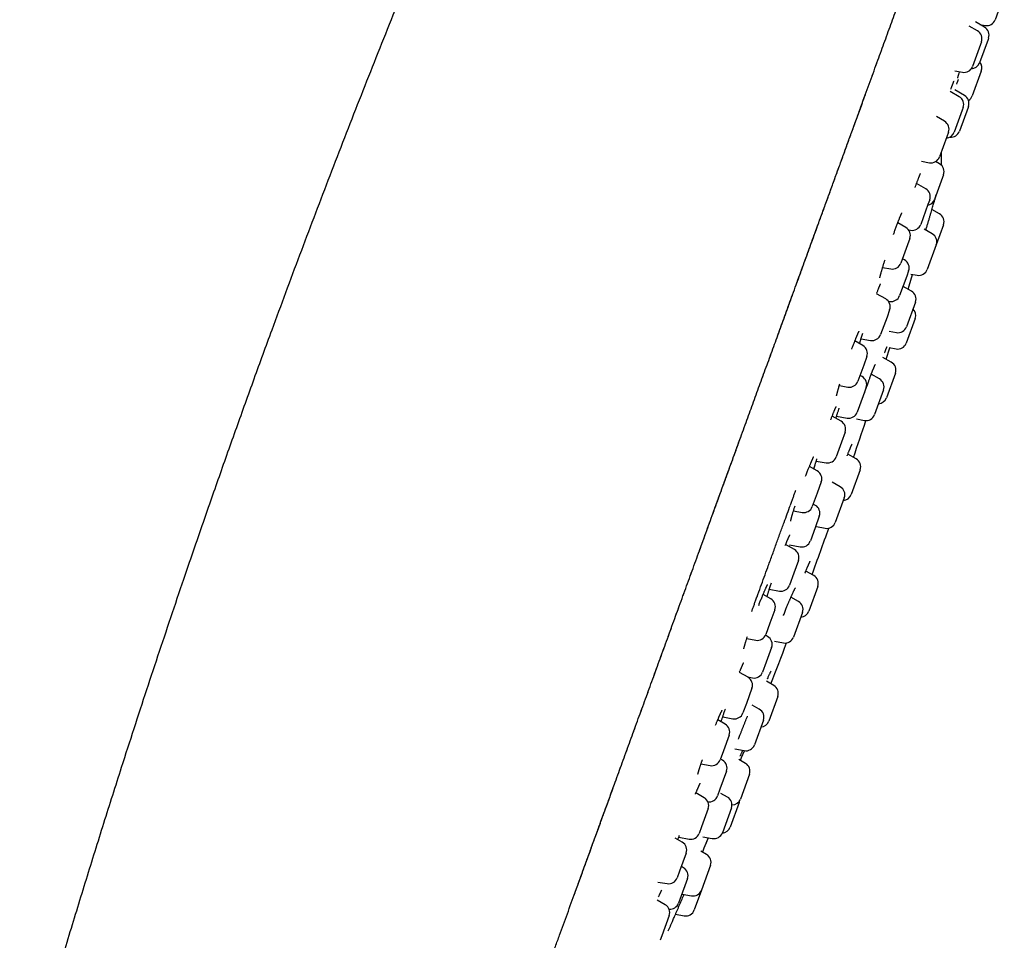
# Model space of a CAD drawing. Header units: millimetres. Extents: x 8 to 562, y 12 to 805.
# Tile 537 of 538: x 500 to 554, y 728 to 779. Entities that reach past the tile are written whole.
import ezdxf

# ---------------------------------------------------------------- set-up
doc = ezdxf.new("R2010")
doc.units = ezdxf.units.MM

msp = doc.modelspace()

# ---------------------------------------------------------------- linework, layer by layer
at = {"color": 7, "linetype": 'Continuous', "lineweight": 30}
for p, q in [((554.428, 780.073), (553.935, 778.718)), ((552.949, 778.096), (552.496, 778.358)), ((553.343, 778.3), (552.839, 778.591)), ((553.087, 778.448), (553.378, 778.397)), ((553.112, 777.336), (552.669, 776.119)), ((553.537, 777.626), (553.063, 776.324)), ((553.169, 777.492), (553.112, 777.336)), ((553.563, 777.696), (553.537, 777.626)), ((547.111, 775.614), (547.138, 775.687)), ((551.695, 775.872), (552.113, 775.798)), ((553.162, 775.863), (552.664, 774.497)), ((553.164, 775.87), (553.162, 775.863)), ((551.94, 774.447), (551.432, 774.74)), ((552.228, 774.506), (551.687, 774.819)), ((552.104, 773.689), (551.66, 772.47)), ((552.427, 773.845), (551.948, 772.529)), ((552.16, 773.843), (552.104, 773.689)), ((552.448, 773.902), (552.427, 773.845)), ((551.124, 773.081), (550.67, 773.344)), ((551.344, 772.477), (551.253, 772.226)), ((551.253, 772.226), (550.844, 771.105)), ((550.948, 770.641), (550.948, 771.39)), ((549.85, 770.86), (550.288, 770.783)), ((550.849, 770.717), (550.627, 770.844)), ((550.079, 769.333), (549.57, 769.627)), ((551.012, 769.959), (550.569, 768.74)), ((551.068, 770.113), (551.012, 769.959)), ((550.299, 768.729), (550.202, 768.464)), ((550.62, 768.851), (550.629, 768.877)), ((550.202, 768.464), (549.799, 767.356)), ((550.845, 767.944), (550.422, 768.182)), ((548.978, 767.184), (548.526, 767.445)), ((549.125, 767.056), (549.242, 767.035)), ((550.443, 766.839), (549.996, 767.091)), ((551.069, 767.337), (550.667, 766.232)), ((549.198, 766.58), (549.065, 766.218)), ((549.065, 766.218), (548.698, 765.208)), ((550.667, 766.232), (550.167, 764.859)), ((548.909, 765.386), (548.788, 765.456)), ((547.686, 764.966), (548.141, 764.886)), ((549.128, 764.782), (549.023, 764.492)), ((549.023, 764.492), (548.629, 763.409)), ((549.248, 764.606), (549.606, 764.539)), ((549.285, 763.657), (548.825, 763.916)), ((547.855, 763.223), (547.349, 763.515)), ((547.996, 763.101), (548.072, 763.088)), ((549.509, 763.05), (549.009, 761.677)), ((548.075, 762.619), (547.93, 762.22)), ((547.93, 762.22), (547.575, 761.246)), ((549.497, 762.14), (548.997, 760.767)), ((548.049, 761.431), (548.448, 761.357)), ((546.593, 760.632), (546.146, 760.89)), ((546.49, 761.018), (547.019, 760.925)), ((547.877, 759.881), (548.08, 760.514)), ((548.04, 760.521), (548.435, 760.447)), ((541.437, 760.023), (541.469, 760.113)), ((546.813, 760.028), (546.635, 759.541)), ((548.169, 759.716), (547.704, 759.977)), ((546.635, 759.541), (546.313, 758.655)), ((541.021, 758.88), (541.077, 759.036)), ((546.552, 758.911), (546.431, 758.98)), ((547.51, 758.782), (547.051, 759.04)), ((548.394, 759.109), (547.894, 757.737)), ((545.284, 758.417), (545.756, 758.334)), ((546.771, 758.307), (546.605, 757.85)), ((547.735, 758.175), (547.235, 756.802)), ((546.605, 757.85), (546.272, 756.934)), ((545.383, 756.432), (544.884, 756.721)), ((545.13, 756.715), (545.715, 756.612)), ((546.234, 756.564), (546.673, 756.482)), ((545.603, 755.828), (545.404, 755.282)), ((545.404, 755.282), (545.104, 754.455)), ((546.215, 754.349), (545.755, 754.608)), ((544.061, 753.676), (543.622, 753.93)), ((544.001, 754.23), (544.547, 754.134)), ((546.44, 753.742), (545.941, 752.369)), ((544.281, 753.072), (544.056, 752.453)), ((545.334, 752.802), (544.888, 753.053)), ((544.056, 752.453), (543.781, 751.699)), ((545.558, 752.195), (545.058, 750.822)), ((543.952, 751.77), (543.832, 751.839)), ((542.738, 751.464), (543.225, 751.378)), ((544.172, 751.166), (543.94, 750.526)), ((543.94, 750.526), (543.673, 749.793)), ((544.021, 750.591), (544.497, 750.502)), ((542.792, 749.311), (542.302, 749.594)), ((542.486, 749.487), (542.505, 749.548)), ((542.515, 749.577), (543.116, 749.471)), ((543.011, 748.707), (542.756, 748.005)), ((537.005, 747.847), (537.081, 748.056)), ((542.756, 748.005), (542.512, 747.334)), ((543.859, 747.875), (543.42, 748.122)), ((544.084, 747.268), (543.584, 745.895)), ((536.61, 746.762), (536.667, 746.918)), ((541.48, 746.584), (541.052, 746.831)), ((541.396, 747.111), (541.955, 747.013)), ((543.017, 746.438), (542.596, 746.675)), ((541.7, 745.98), (541.425, 745.226)), ((543.242, 745.831), (542.742, 744.458)), ((541.425, 745.226), (541.2, 744.607)), ((541.304, 744.493), (541.182, 744.564)), ((540.144, 744.374), (540.643, 744.286)), ((541.677, 744.232), (542.18, 744.138)), ((535.361, 743.331), (535.561, 743.879)), ((541.524, 743.889), (541.223, 743.063)), ((541.223, 743.063), (541.024, 742.516)), ((540.213, 742.227), (539.736, 742.502)), ((540.18, 742.246), (540.468, 742.195)), ((541.64, 741.777), (541.234, 742.005)), ((540.433, 741.623), (540.121, 740.766)), ((541.865, 741.17), (541.365, 739.797)), ((540.121, 740.766), (539.933, 740.25)), ((540.841, 740.458), (540.451, 740.677)), ((538.948, 739.628), (538.533, 739.868)), ((538.807, 740.029), (539.377, 739.928)), ((541.065, 739.851), (540.565, 738.478)), ((539.168, 739.024), (538.846, 738.139)), ((533.471, 738.136), (533.523, 738.28)), ((538.846, 738.139), (538.668, 737.651)), ((539.486, 738.255), (540.004, 738.158)), ((537.603, 737.42), (538.112, 737.33)), ((538.803, 737.621), (538.682, 737.69)), ((540.066, 737.453), (539.698, 737.659)), ((533.087, 737.081), (533.143, 737.237)), ((539.023, 737.017), (538.658, 736.015)), ((540.291, 736.846), (539.791, 735.473)), ((537.781, 735.545), (537.319, 735.812)), ((537.454, 735.734), (537.461, 735.753)), ((538.658, 736.015), (538.523, 735.644)), ((539.067, 735.583), (538.713, 735.782)), ((539.722, 735.285), (539.223, 733.912)), ((538.001, 734.941), (537.636, 733.939)), ((539.291, 734.976), (538.791, 733.603)), ((537.636, 733.939), (537.501, 733.568)), ((536.563, 733.076), (536.163, 733.307)), ((536.368, 733.348), (536.945, 733.247)), ((537.711, 733.38), (538.229, 733.283)), ((537.891, 733.017), (537.9, 733.042)), ((536.783, 732.472), (536.415, 731.462)), ((537.908, 732.401), (537.592, 732.579)), ((536.415, 731.462), (536.283, 731.099)), ((536.634, 731.662), (536.514, 731.732)), ((538.133, 731.794), (537.633, 730.421)), ((535.212, 730.868), (535.727, 730.778)), ((536.854, 731.058), (536.434, 729.903)), ((537.633, 730.421), (537.231, 729.316)), ((535.621, 729.61), (535.175, 729.868)), ((536.434, 729.903), (536.354, 729.686)), ((536.567, 730.195), (537.071, 730.101)), ((535.841, 729.006), (535.429, 727.875)), ((536.19, 729.085), (536.669, 728.996)), ((535.786, 728.154), (535.903, 728.42)), ((535.903, 728.419), (535.913, 728.445)), ((535.429, 727.875), (535.341, 727.634))]:
    msp.add_line(p, q, dxfattribs=at)
at = {"color": 7, "linetype": 'Continuous', "lineweight": 30, "flags": 128}
for points in [[(550.629, 768.877), (550.649, 768.948), (550.667, 769.008)], [(549.099, 763.761), (549.155, 763.944), (549.352, 764.586)], [(541.776, 749.612), (541.776, 749.611), (541.775, 749.612)], [(539.792, 737.606), (539.861, 737.778), (540.014, 738.156)]]:
    msp.add_lwpolyline(points, dxfattribs=at)
at = {"color": 7, "linetype": 'Continuous', "lineweight": 30}
for centre, radius, start, end in [((553.465, 778.889), 0.5, 260, 340), ((552.699, 777.663), 0.5, 340, 60), ((553.093, 777.867), 0.5, 340, 60), ((552.593, 776.495), 0.5, 271.0961, 340), ((552.694, 776.041), 0.5, 340, 40), ((552.2, 776.29), 0.5, 260, 340), ((551.69, 774.014), 0.5, 340, 60), ((551.978, 774.073), 0.5, 340, 60), ((552.194, 774.668), 0.5, 300.7188, 340), ((550.874, 772.648), 0.5, 340, 60), ((551.191, 772.641), 0.5, 273.5782, 340), ((551.478, 772.7), 0.5, 264.584, 340), ((550.374, 771.276), 0.5, 260, 340), ((550.599, 770.284), 0.5, 340, 60), ((549.829, 768.9), 0.5, 340, 60), ((550.099, 768.911), 0.5, 280, 340), ((550.599, 767.508), 0.5, 340, 60.5852), ((548.728, 766.751), 0.5, 340, 60), ((549.329, 767.527), 0.5, 260, 340), ((550.197, 766.403), 0.5, 340, 60.5852), ((548.659, 764.953), 0.5, 340, 60), ((548.228, 765.379), 0.5, 260, 340), ((549.698, 765.03), 0.5, 259.4148, 340), ((549.039, 763.221), 0.5, 340, 60.5852), ((547.605, 762.79), 0.5, 340, 60), ((548.159, 763.58), 0.5, 260, 340), ((549.027, 762.311), 0.5, 340, 46.4218), ((548.539, 761.848), 0.5, 259.4148, 340), ((547.105, 761.417), 0.5, 260, 340), ((546.343, 760.199), 0.5, 340, 60), ((548.527, 760.938), 0.5, 259.3406, 340), ((547.924, 759.28), 0.5, 340, 60.6594), ((546.302, 758.478), 0.5, 340, 60), ((547.265, 758.346), 0.5, 340, 60.5852), ((545.843, 758.826), 0.5, 260, 340), ((547.424, 757.908), 0.5, 273.5782, 340), ((545.802, 757.105), 0.5, 260, 340), ((240.932, 858.688), 322.456, 341.13612, 341.51909), ((546.765, 756.973), 0.5, 259.4148, 340), ((545.133, 755.999), 0.5, 340, 60), ((544.634, 754.626), 0.5, 260, 340), ((545.97, 753.913), 0.5, 340, 60.6594), ((543.811, 753.243), 0.5, 340, 60), ((545.088, 752.366), 0.5, 340, 60.5852), ((545.471, 752.54), 0.5, 273.5782, 340), ((543.311, 751.87), 0.5, 260, 340), ((543.702, 751.337), 0.5, 340, 60), ((240.932, 858.688), 322.456, 339.91003, 340.39732), ((544.588, 750.993), 0.5, 259.4148, 340), ((543.203, 749.964), 0.5, 260, 340), ((542.542, 748.878), 0.5, 340, 60), ((543.614, 747.439), 0.5, 340, 60.6594), ((542.042, 747.505), 0.5, 260, 340), ((541.23, 746.151), 0.5, 340, 60), ((542.772, 746.002), 0.5, 340, 60.5852), ((543.114, 746.066), 0.5, 273.5782, 340), ((540.73, 744.778), 0.5, 260, 340), ((541.054, 744.06), 0.5, 340, 60), ((542.272, 744.629), 0.5, 259.4148, 340), ((240.932, 858.688), 322.456, 338.75911, 339.19134), ((540.554, 742.687), 0.5, 260, 340), ((539.963, 741.794), 0.5, 340, 60), ((541.395, 741.341), 0.5, 340, 60.6594), ((539.463, 740.421), 0.5, 260, 340), ((540.595, 740.022), 0.5, 340, 60.5852), ((538.698, 739.195), 0.5, 340, 60), ((540.895, 739.969), 0.5, 273.5782, 340), ((540.096, 738.649), 0.5, 259.4148, 340), ((538.198, 737.822), 0.5, 260, 340), ((538.553, 737.188), 0.5, 340, 60), ((539.821, 737.017), 0.5, 340, 60.6594), ((537.531, 735.112), 0.5, 340, 60), ((538.053, 735.815), 0.5, 262.2681, 340), ((538.821, 735.147), 0.5, 340, 60.5852), ((539.321, 735.644), 0.5, 269.9912, 340), ((539.253, 735.456), 0.5, 340, 351.5362), ((537.031, 733.739), 0.5, 260, 340), ((538.321, 733.774), 0.5, 259.4148, 340), ((538.753, 734.083), 0.5, 273.5252, 340), ((536.313, 732.643), 0.5, 340, 60), ((240.932, 858.688), 322.456, 336.96774, 337.06214), ((537.663, 731.965), 0.5, 340, 60.5852), ((536.384, 731.229), 0.5, 340, 60), ((535.814, 731.27), 0.5, 260, 340), ((537.163, 730.592), 0.5, 259.4148, 340), ((535.371, 729.177), 0.5, 340, 60), ((535.884, 729.857), 0.5, 264.5629, 340), ((536.761, 729.487), 0.5, 259.4148, 340)]:
    msp.add_arc(centre, radius, start, end, dxfattribs=at)
for points, knots in [([(530.943, 803.349), (530.894, 803.24), (530.718, 802.851), (530.418, 802.186), (530.043, 801.355), (529.673, 800.529), (529.269, 799.625), (528.83, 798.641), (528.359, 797.577), (527.837, 796.395), (527.266, 795.092), (526.645, 793.664), (526.024, 792.228), (525.364, 790.687), (524.665, 789.043), (523.928, 787.297), (523.195, 785.543), (522.467, 783.787), (521.746, 782.032), (520.985, 780.164), (520.186, 778.183), (519.351, 776.088), (518.524, 773.994), (517.705, 771.896), (516.899, 769.807), (516.103, 767.724), (515.318, 765.649), (514.54, 763.569), (513.694, 761.279), (512.781, 758.779), (511.807, 756.069), (510.846, 753.356), (509.899, 750.643), (509.032, 748.123), (508.243, 745.796), (507.528, 743.662), (506.819, 741.522), (506.117, 739.374), (505.487, 737.422), (504.927, 735.668), (504.436, 734.115), (503.948, 732.56), (503.465, 731.005), (502.988, 729.453), (502.516, 727.906), (502.085, 726.476), (501.692, 725.163), (501.336, 723.965), (500.984, 722.77), (500.635, 721.574), (500.288, 720.377), (500.004, 719.39), (499.836, 718.802), (499.782, 718.615)], [0, 0, 0, 0, 0.00398, 0.014152, 0.024236, 0.034243, 0.044185, 0.057126, 0.07, 0.082835, 0.100008, 0.11722, 0.134533, 0.151971, 0.172862, 0.193852, 0.214895, 0.235946, 0.256957, 0.277891, 0.302915, 0.327865, 0.352775, 0.377679, 0.402609, 0.427133, 0.451689, 0.476268, 0.500863, 0.532744, 0.564619, 0.596472, 0.628283, 0.660035, 0.684943, 0.709848, 0.734782, 0.75978, 0.784874, 0.802871, 0.820906, 0.838952, 0.856979, 0.874958, 0.89286, 0.910657, 0.924549, 0.938368, 0.952145, 0.965914, 0.979706, 0.993553, 1, 1, 1, 1]), ([(539.71, 755.278), (539.842, 755.641), (540.098, 756.345), (540.478, 757.389), (540.85, 758.411), (541.221, 759.431), (541.593, 760.451), (541.963, 761.47), (542.345, 762.518), (542.736, 763.594), (543.139, 764.699), (543.54, 765.802), (543.941, 766.903), (544.295, 767.876), (544.603, 768.721), (544.864, 769.439), (545.125, 770.155), (545.385, 770.87), (545.644, 771.581), (545.889, 772.257), (546.122, 772.895), (546.341, 773.498), (546.56, 774.098), (546.777, 774.696), (546.993, 775.29), (547.208, 775.88), (547.416, 776.451), (547.616, 777.001), (547.809, 777.531), (548.001, 778.058), (548.191, 778.58), (548.379, 779.097), (548.562, 779.601), (548.741, 780.092), (548.915, 780.571), (549.088, 781.044), (549.258, 781.511), (549.426, 781.973), (549.592, 782.428), (549.755, 782.877), (549.919, 783.327), (550.082, 783.776), (550.245, 784.224), (550.405, 784.664), (550.562, 785.096), (550.716, 785.518), (550.867, 785.931), (551.013, 786.335), (551.157, 786.728), (551.296, 787.111), (551.432, 787.485), (551.564, 787.848), (551.69, 788.195), (551.811, 788.525), (551.925, 788.84), (552.036, 789.145), (552.144, 789.442), (552.248, 789.726), (552.346, 789.997), (552.441, 790.256), (552.532, 790.507), (552.62, 790.749), (552.705, 790.983), (552.792, 791.221), (552.88, 791.462), (552.968, 791.705), (553.052, 791.937), (553.133, 792.159), (553.211, 792.372), (553.285, 792.576), (553.355, 792.769), (553.422, 792.953), (553.485, 793.126), (553.545, 793.291), (553.605, 793.455), (553.664, 793.618), (553.722, 793.777), (553.777, 793.926), (553.827, 794.065), (553.874, 794.195), (553.923, 794.328), (553.971, 794.461), (554.019, 794.594), (554.065, 794.719), (554.112, 794.849), (554.16, 794.98), (554.207, 795.11), (554.25, 795.228), (554.289, 795.333), (554.323, 795.427), (554.353, 795.509), (554.377, 795.577), (554.397, 795.632), (554.413, 795.676), (554.426, 795.71), (554.434, 795.734), (554.44, 795.749), (554.441, 795.751), (554.441, 795.752)], [0, 0, 0, 0, 0.015436, 0.029916, 0.044398, 0.058881, 0.073365, 0.087849, 0.102332, 0.118097, 0.133862, 0.149627, 0.165391, 0.181155, 0.191477, 0.201799, 0.212121, 0.222445, 0.232768, 0.243089, 0.251936, 0.260781, 0.269625, 0.278472, 0.287321, 0.29617, 0.305019, 0.31313, 0.321239, 0.329348, 0.337456, 0.345566, 0.353677, 0.361419, 0.369162, 0.376905, 0.384646, 0.392387, 0.400126, 0.407866, 0.415608, 0.423719, 0.43183, 0.439942, 0.448054, 0.456166, 0.464279, 0.47239, 0.4805, 0.488607, 0.496714, 0.504821, 0.512928, 0.520573, 0.528219, 0.535866, 0.543513, 0.551162, 0.558521, 0.565881, 0.573241, 0.5806, 0.587958, 0.595315, 0.603984, 0.612651, 0.62132, 0.629989, 0.638836, 0.647683, 0.65653, 0.665377, 0.674222, 0.68307, 0.691918, 0.702242, 0.712567, 0.722891, 0.733212, 0.743531, 0.753852, 0.766016, 0.77818, 0.790344, 0.802508, 0.818308, 0.834112, 0.849915, 0.865715, 0.881513, 0.89731, 0.913108, 0.92759, 0.942071, 0.956554, 0.971036, 0.985519, 1, 1, 1, 1]), ([(547.31, 776.16), (547.318, 776.18), (547.343, 776.249), (547.367, 776.317), (547.385, 776.365)], [0, 0, 0, 0, 0.294744, 1, 1, 1, 1]), ([(551.857, 775.475), (551.857, 775.475), (551.857, 775.475), (551.858, 775.479), (551.86, 775.488), (551.863, 775.499), (551.867, 775.515), (551.872, 775.536), (551.879, 775.562), (551.888, 775.595), (551.9, 775.636), (551.914, 775.685), (551.93, 775.742), (551.944, 775.79), (551.953, 775.82), (551.955, 775.826)], [0, 0, 0, 0, 0.049006, 0.089276, 0.13905, 0.19682, 0.2635, 0.339157, 0.423724, 0.516998, 0.61897, 0.72964, 0.848837, 0.968103, 1, 1, 1, 1]), ([(551.476, 774.863), (551.483, 774.884), (551.497, 774.922), (551.516, 774.975), (551.534, 775.023), (551.552, 775.07), (551.569, 775.116), (551.586, 775.161), (551.601, 775.201), (551.615, 775.236), (551.626, 775.261), (551.633, 775.28), (551.639, 775.293), (551.644, 775.304), (551.648, 775.311), (551.65, 775.317), (551.649, 775.315), (551.649, 775.315)], [0, 0, 0, 0, 0.0831966, 0.15092, 0.2218453, 0.2973332, 0.3773718, 0.4619464, 0.5501675, 0.6354221, 0.7163487, 0.7679012, 0.8185146, 0.8720293, 0.9288047, 0.9884966, 1, 1, 1, 1]), ([(551.798, 775.142), (551.803, 775.156), (551.815, 775.189), (551.83, 775.232), (551.846, 775.278), (551.861, 775.317), (551.873, 775.35), (551.882, 775.374), (551.889, 775.391), (551.893, 775.402), (551.896, 775.41), (551.896, 775.408), (551.895, 775.408)], [0, 0, 0, 0, 0.092646, 0.217438, 0.335294, 0.472675, 0.598489, 0.712833, 0.815814, 0.907514, 0.989578, 1, 1, 1, 1]), ([(542.911, 764.072), (542.928, 764.12), (543.069, 764.509), (543.335, 765.238), (543.707, 766.261), (544.036, 767.165), (544.322, 767.95), (544.565, 768.617), (544.807, 769.282), (545.049, 769.947), (545.29, 770.609), (545.536, 771.285), (545.787, 771.974), (546.042, 772.676), (546.296, 773.373), (546.526, 774.006), (546.671, 774.405), (546.733, 774.574)], [0, 0, 0, 0, 0.013289, 0.109637, 0.20601, 0.302381, 0.365469, 0.428538, 0.491584, 0.55464, 0.617712, 0.680791, 0.748229, 0.815664, 0.883093, 0.95052, 1, 1, 1, 1]), ([(549.49, 769.407), (549.496, 769.423), (549.509, 769.46), (549.53, 769.517), (549.552, 769.578), (549.575, 769.641), (549.6, 769.707), (549.625, 769.775), (549.651, 769.843), (549.675, 769.905), (549.695, 769.957), (549.711, 769.998), (549.725, 770.033), (549.737, 770.062), (549.747, 770.086), (549.756, 770.107), (549.764, 770.126), (549.772, 770.144), (549.78, 770.161), (549.785, 770.173), (549.789, 770.18), (549.792, 770.186), (549.792, 770.185), (549.791, 770.185)], [0, 0, 0, 0, 0.038589, 0.086608, 0.135438, 0.189629, 0.249158, 0.314013, 0.384177, 0.459529, 0.518139, 0.57167, 0.620138, 0.663556, 0.701936, 0.737845, 0.775871, 0.816091, 0.85922, 0.908304, 0.942151, 0.978407, 1, 1, 1, 1]), ([(550.084, 767.041), (550.092, 767.07), (550.12, 767.162), (550.165, 767.316), (550.22, 767.501), (550.274, 767.681), (550.325, 767.854), (550.373, 768.016), (550.418, 768.169), (550.46, 768.311), (550.499, 768.44), (550.532, 768.553), (550.561, 768.651), (550.586, 768.732), (550.605, 768.797), (550.619, 768.844), (550.626, 768.87), (550.63, 768.881), (550.629, 768.877), (550.629, 768.877)], [0, 0, 0, 0, 0.029901, 0.093836, 0.158452, 0.224377, 0.288673, 0.352755, 0.417212, 0.482632, 0.547413, 0.611694, 0.676002, 0.740855, 0.805905, 0.870407, 0.934838, 0.99967, 1, 1, 1, 1]), ([(548.291, 766.804), (548.295, 766.816), (548.31, 766.859), (548.336, 766.931), (548.37, 767.027), (548.406, 767.124), (548.442, 767.224), (548.479, 767.321), (548.515, 767.419), (548.552, 767.516), (548.583, 767.594), (548.606, 767.654), (548.623, 767.695), (548.637, 767.731), (548.649, 767.76), (548.659, 767.783), (548.666, 767.8), (548.672, 767.814), (548.677, 767.828), (548.684, 767.844), (548.693, 767.864), (548.702, 767.886), (548.713, 767.909), (548.725, 767.935), (548.737, 767.962), (548.747, 767.982), (548.753, 767.993), (548.755, 767.997), (548.755, 767.996), (548.755, 767.996)], [0, 0, 0, 0, 0.0187916, 0.0689891, 0.1167581, 0.1766737, 0.2330639, 0.2920658, 0.3547755, 0.4212028, 0.4913564, 0.5278407, 0.5634233, 0.5944758, 0.6209018, 0.6427012, 0.6598731, 0.6712389, 0.6850995, 0.7034423, 0.7262646, 0.7535636, 0.7849564, 0.8168702, 0.8718556, 0.925727, 0.9609037, 0.9955078, 1, 1, 1, 1]), ([(547.533, 764.387), (547.533, 764.387), (547.533, 764.386), (547.534, 764.39), (547.535, 764.4), (547.538, 764.416), (547.542, 764.435), (547.547, 764.458), (547.553, 764.483), (547.56, 764.511), (547.566, 764.537), (547.572, 764.559), (547.576, 764.577), (547.581, 764.593), (547.585, 764.609), (547.59, 764.629), (547.597, 764.654), (547.605, 764.684), (547.617, 764.729), (547.634, 764.788), (547.655, 764.86), (547.676, 764.931), (547.697, 765.001), (547.719, 765.074), (547.743, 765.152), (547.769, 765.237), (547.795, 765.321), (547.812, 765.376), (547.82, 765.402)], [0, 0, 0, 0, 0.003906, 0.043434, 0.084995, 0.127528, 0.169433, 0.21068, 0.251254, 0.29038, 0.324273, 0.352409, 0.371934, 0.387264, 0.403439, 0.423822, 0.448415, 0.477222, 0.50971, 0.572948, 0.631713, 0.685984, 0.735745, 0.784818, 0.83855, 0.89699, 0.952005, 1, 1, 1, 1]), ([(547.364, 763.555), (547.364, 763.556), (547.375, 763.585), (547.397, 763.639), (547.425, 763.712), (547.451, 763.776), (547.473, 763.829), (547.492, 763.876), (547.508, 763.914), (547.522, 763.946), (547.534, 763.973), (547.544, 763.996), (547.554, 764.017), (547.562, 764.034), (547.568, 764.047), (547.573, 764.056), (547.575, 764.06), (547.575, 764.059), (547.574, 764.059)], [0, 0, 0, 0, 0.003039, 0.101798, 0.204373, 0.289207, 0.371839, 0.447896, 0.51736, 0.580222, 0.638965, 0.697011, 0.754696, 0.818093, 0.889471, 0.938098, 0.986967, 1, 1, 1, 1]), ([(541.842, 761.138), (541.967, 761.48), (542.216, 762.164), (542.495, 762.929), (542.649, 763.353), (542.679, 763.435)], [0, 0, 0, 0, 0.4460895, 0.8926672, 1, 1, 1, 1]), ([(545.969, 760.428), (545.979, 760.453), (546, 760.511), (546.033, 760.598), (546.067, 760.688), (546.102, 760.777), (546.135, 760.862), (546.166, 760.941), (546.193, 761.008), (546.215, 761.063), (546.233, 761.107), (546.248, 761.143), (546.262, 761.175), (546.274, 761.204), (546.285, 761.231), (546.296, 761.256), (546.307, 761.28), (546.318, 761.305), (546.33, 761.331), (546.341, 761.355), (546.352, 761.378), (546.363, 761.398), (546.37, 761.414), (546.377, 761.425), (546.38, 761.43), (546.381, 761.433), (546.381, 761.432), (546.381, 761.432)], [0, 0, 0, 0, 0.047382, 0.107131, 0.167716, 0.224788, 0.290668, 0.350479, 0.404213, 0.451856, 0.48936, 0.522588, 0.553613, 0.582592, 0.612208, 0.638807, 0.668372, 0.700905, 0.736403, 0.775747, 0.816763, 0.861395, 0.909595, 0.940068, 0.969469, 0.99708, 1, 1, 1, 1]), ([(546.407, 760.74), (546.41, 760.751), (546.418, 760.78), (546.435, 760.836), (546.457, 760.91), (546.484, 760.998), (546.515, 761.099), (546.548, 761.205), (546.571, 761.28), (546.583, 761.315)], [0, 0, 0, 0, 0.072824, 0.191346, 0.336901, 0.493965, 0.662441, 0.842198, 1, 1, 1, 1]), ([(547.797, 760.233), (547.802, 760.246), (547.813, 760.277), (547.83, 760.321), (547.846, 760.364), (547.86, 760.4), (547.872, 760.43), (547.883, 760.457), (547.893, 760.481), (547.902, 760.504), (547.911, 760.526), (547.92, 760.545), (547.925, 760.557), (547.928, 760.562), (547.93, 760.566), (547.929, 760.565), (547.929, 760.565)], [0, 0, 0, 0, 0.070193, 0.162892, 0.249248, 0.328457, 0.400523, 0.465449, 0.535453, 0.610336, 0.69329, 0.78353, 0.875979, 0.934372, 0.993185, 1, 1, 1, 1]), ([(546.68, 757.995), (546.688, 758.021), (546.709, 758.084), (546.742, 758.179), (546.78, 758.291), (546.82, 758.404), (546.86, 758.519), (546.895, 758.618), (546.926, 758.703), (546.954, 758.779), (546.981, 758.855), (547.006, 758.92), (547.026, 758.974), (547.042, 759.017), (547.059, 759.061), (547.076, 759.104), (547.091, 759.144), (547.104, 759.177), (547.115, 759.204), (547.123, 759.224), (547.13, 759.242), (547.137, 759.259), (547.145, 759.279), (547.155, 759.305), (547.168, 759.336), (547.182, 759.37), (547.197, 759.404), (547.21, 759.434), (547.222, 759.461), (547.232, 759.483), (547.24, 759.501), (547.247, 759.515), (547.252, 759.527), (547.256, 759.536), (547.261, 759.544), (547.265, 759.553), (547.27, 759.562), (547.274, 759.571), (547.279, 759.579), (547.282, 759.584), (547.282, 759.584), (547.282, 759.584)], [0, 0, 0, 0, 0.032969, 0.078324, 0.121642, 0.176251, 0.227288, 0.274771, 0.311921, 0.346903, 0.384017, 0.424588, 0.447221, 0.470802, 0.49533, 0.520805, 0.545662, 0.567255, 0.58305, 0.596446, 0.607444, 0.617361, 0.631407, 0.650112, 0.673472, 0.701478, 0.73038, 0.758614, 0.784144, 0.806974, 0.827107, 0.844258, 0.858812, 0.87077, 0.881822, 0.896675, 0.914014, 0.933834, 0.954705, 0.980866, 1, 1, 1, 1]), ([(545.131, 757.844), (545.131, 757.844), (545.131, 757.844), (545.132, 757.848), (545.133, 757.858), (545.136, 757.874), (545.141, 757.897), (545.147, 757.922), (545.154, 757.951), (545.162, 757.983), (545.17, 758.015), (545.178, 758.047), (545.187, 758.078), (545.196, 758.111), (545.206, 758.149), (545.219, 758.194), (545.233, 758.243), (545.253, 758.312), (545.28, 758.402), (545.304, 758.48), (545.316, 758.519)], [0, 0, 0, 0, 0.018078, 0.055239, 0.094852, 0.160138, 0.22078, 0.276739, 0.337655, 0.392194, 0.442854, 0.489992, 0.533589, 0.574335, 0.620276, 0.672825, 0.726662, 0.780884, 0.890529, 1, 1, 1, 1]), ([(544.802, 756.512), (544.809, 756.53), (544.828, 756.578), (544.856, 756.65), (544.886, 756.726), (544.913, 756.794), (544.938, 756.856), (544.961, 756.913), (544.982, 756.963), (545.001, 757.007), (545.013, 757.037), (545.022, 757.056), (545.026, 757.067), (545.031, 757.077), (545.035, 757.088), (545.041, 757.101), (545.047, 757.115), (545.055, 757.132), (545.063, 757.151), (545.073, 757.172), (545.083, 757.193), (545.092, 757.213), (545.1, 757.227), (545.106, 757.239), (545.111, 757.248), (545.114, 757.255), (545.116, 757.258), (545.116, 757.258), (545.116, 757.258)], [0, 0, 0, 0, 0.043947, 0.115209, 0.182, 0.244336, 0.302233, 0.361824, 0.415878, 0.464431, 0.508498, 0.523065, 0.537138, 0.550716, 0.564344, 0.582052, 0.604211, 0.631089, 0.662678, 0.697461, 0.745358, 0.788473, 0.826812, 0.860385, 0.89183, 0.929263, 0.973193, 1, 1, 1, 1]), ([(545.094, 756.6), (545.095, 756.604), (545.102, 756.628), (545.117, 756.676), (545.139, 756.746), (545.164, 756.821), (545.189, 756.901), (545.215, 756.979), (545.239, 757.054), (545.26, 757.117), (545.273, 757.157), (545.278, 757.171)], [0, 0, 0, 0, 0.0255284, 0.1549099, 0.2789313, 0.4263773, 0.5653856, 0.6959511, 0.818085, 0.9321105, 1, 1, 1, 1]), ([(537.446, 749.059), (537.478, 749.146), (537.655, 749.633), (537.964, 750.482), (538.373, 751.605), (538.769, 752.692), (539.164, 753.779), (539.517, 754.749), (539.738, 755.357), (539.828, 755.602)], [0, 0, 0, 0, 0.040072, 0.223087, 0.389101, 0.555132, 0.721197, 0.887315, 1, 1, 1, 1]), ([(522.593, 708.251), (522.613, 708.306), (522.653, 708.416), (522.717, 708.591), (522.784, 708.774), (522.853, 708.965), (522.925, 709.164), (523.001, 709.37), (523.078, 709.583), (523.159, 709.806), (523.244, 710.039), (523.333, 710.284), (523.427, 710.54), (523.523, 710.807), (523.624, 711.083), (523.728, 711.369), (523.836, 711.665), (523.947, 711.97), (524.062, 712.286), (524.18, 712.611), (524.302, 712.945), (524.427, 713.29), (524.556, 713.644), (524.688, 714.007), (524.82, 714.37), (524.952, 714.731), (525.082, 715.089), (525.215, 715.455), (525.351, 715.829), (525.49, 716.209), (525.635, 716.609), (525.787, 717.027), (525.947, 717.464), (526.109, 717.909), (526.273, 718.361), (526.439, 718.817), (526.606, 719.277), (526.775, 719.74), (526.946, 720.209), (527.12, 720.687), (527.297, 721.173), (527.477, 721.668), (527.659, 722.168), (527.843, 722.673), (528.028, 723.182), (528.215, 723.696), (528.413, 724.242), (528.624, 724.82), (528.847, 725.433), (529.071, 726.049), (529.297, 726.669), (529.524, 727.293), (529.748, 727.907), (529.968, 728.512), (530.185, 729.108), (530.402, 729.705), (530.62, 730.305), (530.861, 730.965), (531.123, 731.687), (531.408, 732.47), (531.694, 733.255), (531.98, 734.04), (532.266, 734.826), (532.552, 735.613), (532.875, 736.5), (533.234, 737.486), (533.629, 738.573), (534.025, 739.661), (534.425, 740.757), (534.827, 741.862), (535.232, 742.976), (535.638, 744.09), (536.044, 745.205), (536.45, 746.321), (536.856, 747.437), (537.262, 748.553), (537.669, 749.67), (538.075, 750.787), (538.482, 751.904), (538.888, 753.02), (539.294, 754.137), (539.565, 754.88), (539.7, 755.252)], [0, 0, 0, 0, 0.009915, 0.019832, 0.02975, 0.039666, 0.049582, 0.059319, 0.069053, 0.078786, 0.088519, 0.098455, 0.108392, 0.118331, 0.128271, 0.138211, 0.14815, 0.158088, 0.168026, 0.177962, 0.187897, 0.197832, 0.207766, 0.217701, 0.227636, 0.236745, 0.245857, 0.254969, 0.26408, 0.273189, 0.282298, 0.292212, 0.302127, 0.31204, 0.321954, 0.331867, 0.341603, 0.351341, 0.36108, 0.37082, 0.38076, 0.390699, 0.400637, 0.410574, 0.420509, 0.430444, 0.440378, 0.45197, 0.463562, 0.475156, 0.48675, 0.498344, 0.509936, 0.520865, 0.531793, 0.542722, 0.553653, 0.564584, 0.578753, 0.592921, 0.607085, 0.621247, 0.635408, 0.649571, 0.663736, 0.683214, 0.702689, 0.722163, 0.741639, 0.761515, 0.781391, 0.801265, 0.821138, 0.841011, 0.860884, 0.880758, 0.900633, 0.92051, 0.940385, 0.960258, 0.980129, 1, 1, 1, 1]), ([(545.723, 754.523), (545.725, 754.531), (545.74, 754.568), (545.765, 754.634), (545.794, 754.707), (545.818, 754.767), (545.837, 754.814), (545.854, 754.857), (545.869, 754.893), (545.881, 754.923), (545.891, 754.945), (545.898, 754.962), (545.905, 754.978), (545.912, 754.994), (545.92, 755.014), (545.93, 755.036), (545.941, 755.061), (545.952, 755.085), (545.962, 755.106), (545.969, 755.121), (545.974, 755.131), (545.977, 755.139), (545.981, 755.146), (545.985, 755.154), (545.989, 755.16), (545.991, 755.165), (545.991, 755.165), (545.991, 755.165)], [0, 0, 0, 0, 0.019384, 0.103759, 0.191797, 0.243766, 0.296947, 0.348351, 0.392705, 0.429901, 0.459933, 0.482852, 0.502083, 0.527419, 0.558851, 0.596373, 0.639423, 0.692709, 0.739159, 0.778784, 0.801951, 0.826752, 0.856252, 0.890425, 0.927869, 0.96972, 1, 1, 1, 1]), ([(543.413, 753.397), (543.422, 753.42), (543.444, 753.478), (543.48, 753.571), (543.52, 753.674), (543.558, 753.77), (543.592, 753.855), (543.623, 753.931), (543.65, 753.997), (543.674, 754.055), (543.695, 754.105), (543.713, 754.148), (543.726, 754.178), (543.735, 754.199), (543.743, 754.216), (543.752, 754.237), (543.764, 754.263), (543.777, 754.294), (543.791, 754.325), (543.804, 754.352), (543.815, 754.375), (543.824, 754.394), (543.832, 754.41), (543.839, 754.423), (543.846, 754.436), (543.853, 754.449), (543.858, 754.458), (543.861, 754.463), (543.863, 754.466), (543.863, 754.467), (543.864, 754.468), (543.864, 754.468), (543.864, 754.468)], [0, 0, 0, 0, 0.039858, 0.102294, 0.169379, 0.231936, 0.289979, 0.343518, 0.392557, 0.437093, 0.477135, 0.512782, 0.545199, 0.557181, 0.572805, 0.593912, 0.620484, 0.657279, 0.695892, 0.731553, 0.764276, 0.794075, 0.820963, 0.844951, 0.866049, 0.90658, 0.940281, 0.951666, 0.962224, 0.976745, 0.997175, 1, 1, 1, 1]), ([(543.871, 753.786), (543.871, 753.788), (543.873, 753.796), (543.877, 753.811), (543.882, 753.829), (543.886, 753.844), (543.89, 753.856), (543.893, 753.869), (543.899, 753.887), (543.906, 753.913), (543.915, 753.945), (543.927, 753.985), (543.941, 754.034), (543.958, 754.091), (543.978, 754.154), (543.999, 754.221), (544.018, 754.284), (544.032, 754.327), (544.038, 754.346)], [0, 0, 0, 0, 0.015417, 0.067195, 0.114462, 0.149386, 0.172256, 0.195272, 0.235991, 0.288172, 0.351808, 0.426879, 0.513357, 0.611203, 0.71709, 0.820196, 0.919682, 1, 1, 1, 1]), ([(542.57, 751.792), (542.595, 751.861), (542.643, 751.994), (542.714, 752.188), (542.781, 752.372), (542.83, 752.505), (542.856, 752.576), (542.861, 752.59)], [0, 0, 0, 0, 0.256524, 0.499959, 0.730337, 0.94769, 1, 1, 1, 1]), ([(541.776, 749.612), (541.85, 749.814), (541.998, 750.219), (542.203, 750.783), (542.393, 751.303), (542.509, 751.62), (542.567, 751.779)], [0, 0, 0, 0, 0.27999, 0.560002, 0.78001, 1, 1, 1, 1]), ([(542.582, 750.893), (542.582, 750.893), (542.582, 750.893), (542.582, 750.894), (542.582, 750.896), (542.583, 750.9), (542.584, 750.905), (542.585, 750.914), (542.587, 750.926), (542.59, 750.939), (542.594, 750.954), (542.598, 750.973), (542.604, 750.996), (542.611, 751.026), (542.62, 751.061), (542.629, 751.096), (542.638, 751.127), (542.645, 751.151), (542.65, 751.17), (542.655, 751.186), (542.66, 751.204), (542.667, 751.229), (542.677, 751.264), (542.692, 751.312), (542.709, 751.371), (542.73, 751.439), (542.752, 751.507), (542.773, 751.576), (542.798, 751.653), (542.816, 751.709), (542.827, 751.742)], [0, 0, 0, 0, 0.011501, 0.033627, 0.049184, 0.06281, 0.077536, 0.10968, 0.146114, 0.172448, 0.203178, 0.23869, 0.279005, 0.324143, 0.374124, 0.427939, 0.461244, 0.489021, 0.511251, 0.527923, 0.541438, 0.569251, 0.60412, 0.646047, 0.704692, 0.76356, 0.820524, 0.875497, 0.928353, 1, 1, 1, 1]), ([(542.277, 749.533), (542.287, 749.558), (542.312, 749.618), (542.341, 749.69), (542.367, 749.751), (542.386, 749.796), (542.404, 749.837), (542.418, 749.871), (542.43, 749.898), (542.439, 749.919), (542.447, 749.935), (542.453, 749.95), (542.461, 749.967), (542.469, 749.986), (542.479, 750.008), (542.49, 750.031), (542.501, 750.054), (542.511, 750.074), (542.518, 750.088), (542.523, 750.098), (542.527, 750.106), (542.531, 750.114), (542.535, 750.121), (542.539, 750.128), (542.542, 750.132), (542.542, 750.133), (542.542, 750.133)], [0, 0, 0, 0, 0.076116, 0.177603, 0.230605, 0.285125, 0.336732, 0.381084, 0.418156, 0.44793, 0.47075, 0.491333, 0.518084, 0.550996, 0.590057, 0.634272, 0.688157, 0.735118, 0.775171, 0.798655, 0.824061, 0.85397, 0.88835, 0.925673, 0.96741, 1, 1, 1, 1]), ([(540.716, 746.695), (540.782, 746.876), (540.914, 747.239), (541.111, 747.783), (541.321, 748.36), (541.543, 748.97), (541.698, 749.398), (541.776, 749.612)], [0, 0, 0, 0, 0.186681, 0.373358, 0.560014, 0.780013, 1, 1, 1, 1]), ([(543.372, 748.005), (543.377, 748.017), (543.39, 748.049), (543.411, 748.101), (543.436, 748.16), (543.46, 748.218), (543.483, 748.271), (543.503, 748.318), (543.52, 748.357), (543.534, 748.389), (543.546, 748.415), (543.557, 748.439), (543.569, 748.466), (543.584, 748.499), (543.6, 748.535), (543.617, 748.57), (543.632, 748.6), (543.644, 748.625), (543.654, 748.644), (543.662, 748.658), (543.667, 748.667), (543.67, 748.673), (543.671, 748.674), (543.671, 748.674), (543.671, 748.674)], [0, 0, 0, 0, 0.032709, 0.087308, 0.143741, 0.202027, 0.259773, 0.311151, 0.35587, 0.393907, 0.425244, 0.454641, 0.491299, 0.535436, 0.597672, 0.66048, 0.720438, 0.777533, 0.832656, 0.878571, 0.924501, 0.967978, 0.997577, 1, 1, 1, 1]), ([(540.807, 746.221), (540.818, 746.25), (540.842, 746.31), (540.876, 746.399), (540.914, 746.494), (540.953, 746.589), (540.991, 746.684), (541.026, 746.769), (541.058, 746.847), (541.089, 746.918), (541.117, 746.984), (541.144, 747.047), (541.171, 747.107), (541.194, 747.159), (541.215, 747.205), (541.234, 747.244), (541.252, 747.282), (541.266, 747.309), (541.276, 747.329), (541.283, 747.342), (541.29, 747.354), (541.295, 747.363), (541.299, 747.368), (541.299, 747.369), (541.299, 747.369)], [0, 0, 0, 0, 0.047619, 0.09954, 0.149175, 0.21181, 0.270416, 0.325006, 0.376137, 0.426707, 0.477119, 0.527488, 0.579607, 0.634285, 0.67805, 0.724405, 0.774048, 0.827913, 0.85641, 0.885933, 0.916184, 0.944439, 0.978004, 1, 1, 1, 1]), ([(541.271, 746.704), (541.273, 746.711), (541.279, 746.731), (541.289, 746.766), (541.302, 746.81), (541.317, 746.86), (541.335, 746.92), (541.358, 746.992), (541.383, 747.072), (541.412, 747.161), (541.445, 747.263), (541.48, 747.366), (541.504, 747.437), (541.514, 747.468)], [0, 0, 0, 0, 0.041511, 0.118337, 0.190187, 0.261581, 0.356779, 0.452016, 0.552088, 0.660279, 0.776635, 0.901212, 1, 1, 1, 1]), ([(542.184, 745.662), (542.186, 745.666), (542.202, 745.709), (542.234, 745.791), (542.278, 745.903), (542.319, 746.008), (542.358, 746.105), (542.394, 746.195), (542.428, 746.278), (542.459, 746.354), (542.488, 746.423), (542.514, 746.485), (542.539, 746.543), (542.563, 746.598), (542.586, 746.652), (542.608, 746.704), (542.632, 746.757), (542.657, 746.812), (542.682, 746.869), (542.708, 746.925), (542.734, 746.98), (542.758, 747.028), (542.778, 747.068), (542.795, 747.102), (542.811, 747.132), (542.825, 747.157), (542.835, 747.174), (542.841, 747.184), (542.845, 747.19), (542.848, 747.195), (542.85, 747.199), (542.851, 747.201), (542.851, 747.2), (542.851, 747.2)], [0, 0, 0, 0, 0.004565, 0.057138, 0.107105, 0.154483, 0.199283, 0.241513, 0.281181, 0.31829, 0.35284, 0.384831, 0.414937, 0.444957, 0.47497, 0.505041, 0.537366, 0.573028, 0.611748, 0.652867, 0.696334, 0.741851, 0.778462, 0.815003, 0.851466, 0.887829, 0.921997, 0.937706, 0.952501, 0.966389, 0.979429, 0.994242, 1, 1, 1, 1]), ([(540.416, 745.871), (540.422, 745.889), (540.45, 745.965), (540.499, 746.102), (540.566, 746.287), (540.637, 746.482), (540.686, 746.615), (540.71, 746.684)], [0, 0, 0, 0, 0.065905, 0.279705, 0.506642, 0.746733, 1, 1, 1, 1]), ([(536.196, 745.625), (536.209, 745.659), (536.263, 745.809), (536.318, 745.96), (536.361, 746.076)], [0, 0, 0, 0, 0.226895, 1, 1, 1, 1]), ([(535.78, 744.481), (535.786, 744.497), (535.846, 744.662), (535.906, 744.828), (535.961, 744.978)], [0, 0, 0, 0, 0.097908, 1, 1, 1, 1]), ([(539.983, 743.807), (539.983, 743.807), (539.983, 743.806), (539.984, 743.811), (539.986, 743.821), (539.989, 743.837), (539.994, 743.86), (540.001, 743.891), (540.011, 743.929), (540.023, 743.973), (540.035, 744.018), (540.048, 744.064), (540.061, 744.107), (540.075, 744.153), (540.089, 744.199), (540.106, 744.255), (540.129, 744.325), (540.156, 744.41), (540.175, 744.47), (540.185, 744.5)], [0, 0, 0, 0, 0.011715, 0.056529, 0.107481, 0.163746, 0.218785, 0.29651, 0.368342, 0.43629, 0.505648, 0.562345, 0.617479, 0.666854, 0.71341, 0.760386, 0.839658, 0.92024, 1, 1, 1, 1]), ([(539.747, 742.53), (539.758, 742.555), (539.774, 742.594), (539.796, 742.644), (539.812, 742.682), (539.829, 742.72), (539.845, 742.757), (539.861, 742.792), (539.875, 742.824), (539.887, 742.851), (539.897, 742.872), (539.904, 742.888), (539.911, 742.903), (539.919, 742.92), (539.927, 742.936), (539.935, 742.954), (539.946, 742.976), (539.958, 743), (539.969, 743.021), (539.976, 743.034), (539.98, 743.04), (539.979, 743.039), (539.979, 743.039)], [0, 0, 0, 0, 0.090497, 0.140648, 0.191358, 0.242631, 0.294468, 0.346871, 0.398841, 0.442937, 0.477628, 0.504557, 0.533633, 0.566506, 0.603162, 0.643586, 0.687464, 0.770211, 0.860306, 0.924402, 0.991503, 1, 1, 1, 1]), ([(534.983, 742.29), (534.987, 742.302), (535.046, 742.465), (535.105, 742.628), (535.161, 742.78)], [0, 0, 0, 0, 0.071291, 1, 1, 1, 1]), ([(541.292, 742.138), (541.296, 742.148), (541.313, 742.188), (541.342, 742.251), (541.376, 742.327), (541.41, 742.398), (541.434, 742.45), (541.452, 742.485), (541.463, 742.508), (541.471, 742.523), (541.477, 742.534), (541.481, 742.541), (541.485, 742.549), (541.489, 742.556), (541.493, 742.563), (541.493, 742.564), (541.494, 742.564)], [0, 0, 0, 0, 0.043387, 0.163466, 0.287842, 0.416236, 0.546257, 0.61922, 0.687327, 0.749043, 0.77639, 0.809222, 0.849578, 0.897412, 0.952596, 1, 1, 1, 1]), ([(534.602, 741.245), (534.611, 741.27), (534.664, 741.415), (534.717, 741.56), (534.761, 741.68)], [0, 0, 0, 0, 0.169824, 1, 1, 1, 1]), ([(534.224, 740.207), (534.237, 740.242), (534.282, 740.366), (534.327, 740.489), (534.359, 740.577)], [0, 0, 0, 0, 0.283576, 1, 1, 1, 1]), ([(538.407, 739.567), (538.418, 739.594), (538.439, 739.645), (538.47, 739.717), (538.499, 739.787), (538.528, 739.855), (538.556, 739.92), (538.58, 739.976), (538.602, 740.026), (538.62, 740.068), (538.636, 740.102), (538.647, 740.126), (538.654, 740.143), (538.661, 740.157), (538.668, 740.172), (538.676, 740.19), (538.685, 740.21), (538.695, 740.232), (538.707, 740.256), (538.721, 740.286), (538.737, 740.319), (538.752, 740.348), (538.764, 740.37), (538.772, 740.384), (538.777, 740.394), (538.78, 740.399), (538.783, 740.403), (538.784, 740.405), (538.785, 740.406), (538.784, 740.406), (538.784, 740.406)], [0, 0, 0, 0, 0.058983, 0.1127, 0.168087, 0.225155, 0.282316, 0.333692, 0.378738, 0.421677, 0.456677, 0.483741, 0.49944, 0.512383, 0.531996, 0.552208, 0.576943, 0.606189, 0.639933, 0.675216, 0.739798, 0.798158, 0.842824, 0.883051, 0.918802, 0.937779, 0.955215, 0.97452, 0.998765, 1, 1, 1, 1]), ([(538.719, 739.76), (538.723, 739.773), (538.733, 739.804), (538.751, 739.858), (538.772, 739.924), (538.797, 739.999), (538.824, 740.079), (538.851, 740.16), (538.88, 740.243), (538.911, 740.333), (538.936, 740.406), (538.952, 740.449), (538.955, 740.459)], [0, 0, 0, 0, 0.071192, 0.168914, 0.275121, 0.389806, 0.512968, 0.617608, 0.727672, 0.843162, 0.963667, 1, 1, 1, 1]), ([(539.68, 738.791), (539.681, 738.795), (539.696, 738.835), (539.725, 738.912), (539.771, 739.033), (539.824, 739.168), (539.882, 739.317), (539.941, 739.467), (540.001, 739.615), (540.06, 739.762), (540.12, 739.907), (540.163, 740.011), (540.186, 740.066), (540.19, 740.074)], [0, 0, 0, 0, 0.0110222, 0.0975463, 0.1837655, 0.2982877, 0.4123789, 0.5260917, 0.6394857, 0.7526381, 0.8656539, 0.9784587, 1, 1, 1, 1]), ([(533.849, 739.176), (533.865, 739.219), (533.904, 739.328), (533.944, 739.436), (533.968, 739.502)], [0, 0, 0, 0, 0.396663, 1, 1, 1, 1]), ([(539.78, 737.847), (539.782, 737.852), (539.791, 737.873), (539.808, 737.911), (539.83, 737.96), (539.852, 738.011), (539.875, 738.062), (539.896, 738.108), (539.914, 738.145), (539.922, 738.164), (539.926, 738.172)], [0, 0, 0, 0, 0.034873, 0.149064, 0.277086, 0.41895, 0.574673, 0.744281, 0.890014, 1, 1, 1, 1]), ([(537.435, 736.853), (537.435, 736.853), (537.435, 736.853), (537.435, 736.855), (537.436, 736.86), (537.438, 736.868), (537.44, 736.878), (537.443, 736.891), (537.446, 736.906), (537.45, 736.922), (537.455, 736.94), (537.46, 736.961), (537.467, 736.986), (537.475, 737.014), (537.483, 737.042), (537.491, 737.069), (537.499, 737.094), (537.505, 737.114), (537.51, 737.131), (537.516, 737.149), (537.523, 737.172), (537.533, 737.204), (537.546, 737.246), (537.563, 737.296), (537.581, 737.353), (537.601, 737.412), (537.62, 737.471), (537.64, 737.53), (537.661, 737.591), (537.676, 737.633), (537.683, 737.655)], [0, 0, 0, 0, 0.012081, 0.042142, 0.068352, 0.097354, 0.130592, 0.168033, 0.198617, 0.231303, 0.266104, 0.303032, 0.342104, 0.383325, 0.423731, 0.458907, 0.48882, 0.513477, 0.532886, 0.547816, 0.572617, 0.605804, 0.647351, 0.697225, 0.750458, 0.802314, 0.852808, 0.901955, 0.949769, 1, 1, 1, 1]), ([(537.292, 735.747), (537.299, 735.765), (537.32, 735.814), (537.348, 735.88), (537.376, 735.946), (537.399, 735.998), (537.419, 736.043), (537.436, 736.082), (537.451, 736.115), (537.465, 736.145), (537.478, 736.174), (537.492, 736.204), (537.506, 736.235), (537.52, 736.264), (537.534, 736.291), (537.545, 736.314), (537.555, 736.333), (537.562, 736.346), (537.566, 736.353), (537.566, 736.353), (537.566, 736.353)], [0, 0, 0, 0, 0.052667, 0.143032, 0.205401, 0.265239, 0.319695, 0.368756, 0.412416, 0.450674, 0.494308, 0.543188, 0.597432, 0.655713, 0.715565, 0.776912, 0.839499, 0.900561, 0.959315, 1, 1, 1, 1]), ([(530.564, 730.149), (530.569, 730.165), (530.655, 730.401), (530.821, 730.857), (531.062, 731.52), (531.304, 732.184), (531.547, 732.85), (531.789, 733.517), (532.075, 734.302), (532.396, 735.184), (532.637, 735.845), (532.753, 736.164)], [0, 0, 0, 0, 0.0081, 0.118619, 0.229219, 0.339911, 0.450673, 0.561481, 0.672322, 0.841639, 1, 1, 1, 1]), ([(536.322, 733.215), (536.325, 733.224), (536.336, 733.256), (536.358, 733.319), (536.384, 733.395), (536.403, 733.447), (536.411, 733.47)], [0, 0, 0, 0, 0.11267, 0.424394, 0.751761, 1, 1, 1, 1]), ([(537.891, 733.017), (537.892, 733.018), (537.893, 733.022), (537.905, 733.049), (537.923, 733.094), (537.949, 733.156), (537.98, 733.231), (538.006, 733.293), (538.018, 733.322)], [0, 0, 0, 0, 0.170044, 0.338814, 0.507425, 0.677011, 0.847706, 1, 1, 1, 1]), ([(537.901, 733.042), (537.901, 733.043), (537.901, 733.043), (537.905, 733.053), (537.912, 733.069), (537.921, 733.091), (537.932, 733.117), (537.946, 733.15), (537.962, 733.188), (537.98, 733.232), (537.998, 733.277), (538.012, 733.308), (538.017, 733.322)], [0, 0, 0, 0, 0.093668, 0.206088, 0.314185, 0.418009, 0.517589, 0.612942, 0.72179, 0.824569, 0.921283, 1, 1, 1, 1]), ([(535.252, 730.046), (535.26, 730.065), (535.276, 730.101), (535.298, 730.15), (535.318, 730.194), (535.336, 730.233), (535.351, 730.267), (535.364, 730.294), (535.375, 730.317), (535.385, 730.337), (535.393, 730.354), (535.401, 730.37), (535.408, 730.384), (535.415, 730.397), (535.42, 730.407), (535.424, 730.414), (535.427, 730.42), (535.427, 730.42), (535.428, 730.42)], [0, 0, 0, 0, 0.088218, 0.170239, 0.252949, 0.329751, 0.400094, 0.463956, 0.521318, 0.573836, 0.626088, 0.678331, 0.730554, 0.785393, 0.847909, 0.899879, 0.956162, 1, 1, 1, 1]), ([(535.903, 728.42), (535.903, 728.42), (535.902, 728.417), (535.906, 728.427), (535.917, 728.452), (535.937, 728.497), (535.964, 728.558), (535.997, 728.636), (536.038, 728.73), (536.085, 728.838), (536.139, 728.962), (536.197, 729.097), (536.261, 729.243), (536.328, 729.399), (536.395, 729.553), (536.46, 729.702), (536.521, 729.843), (536.583, 729.985), (536.631, 730.097), (536.659, 730.161), (536.666, 730.177)], [0, 0, 0, 0, 0.000317, 0.06511, 0.129528, 0.194043, 0.259132, 0.323944, 0.388237, 0.452532, 0.517356, 0.582733, 0.647177, 0.711272, 0.77561, 0.828446, 0.880382, 0.931738, 0.982836, 1, 1, 1, 1])]:
    msp.add_open_spline(points, degree=3, knots=knots, dxfattribs=at)

doc.saveas('drawing.dxf')
